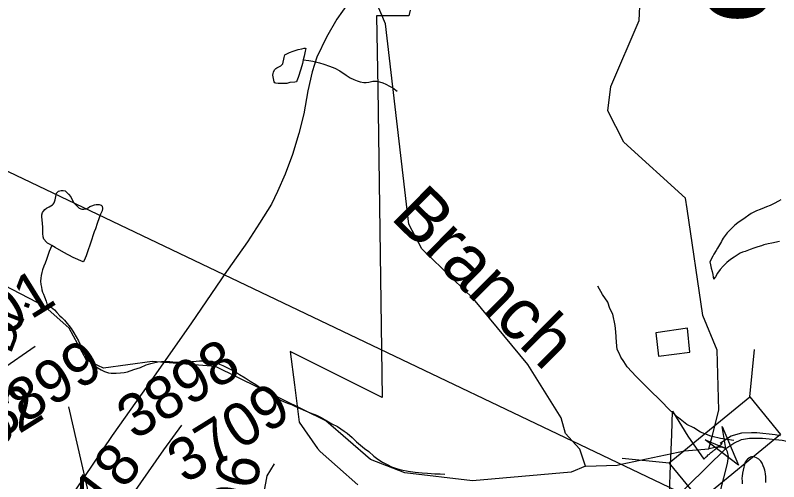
# Model space of a CAD drawing. Extents: x 2001466 to 31450019, y -30647475 to 847247.
# Drawn here: x 2052417 to 2056853, y 660911 to 663620 of the extents above; entities that cross this region are included whole.
import ezdxf

# ---------------------------------------------------------------- set-up
doc = ezdxf.new("R2010")
doc.units = 0
for name, color, linetype in [('Exist Boundary Political City Limit New', 7, 'Continuous'), ('Exist Hydrographic Creek Single Shore', 7, 'Continuous'), ('Exist Hydrographic Creek Single Shore Label', 7, 'Continuous'), ('Exist Hydrographic Misc Water Feature', 7, 'Continuous'), ('Exist Railroad Mainline', 7, 'Continuous'), ('Exist Road Non-System Type 51', 7, 'Continuous'), ('Exist Road Secondary Mileage Hundredths English Label', 7, 'Continuous'), ('Exist Road Secondary Structure Standard Bridge Attributed CELL', 7, 'Continuous'), ('Exist Road Secondary Structure Standard Bridge CELL', 7, 'Continuous'), ('Exist Road Secondary Structure Standard Bridge Number Label', 7, 'Continuous'), ('Exist Road Secondary Type 51 Attributed', 7, 'Continuous'), ('Exist Road Secondary Type 51 Label', 7, 'Continuous'), ('Exist Road Secondary Type 51 Number Label', 7, 'Continuous'), ('Exist Utilities Electrical Transmission Line', 7, 'Continuous'), ('Map Preparation Boundary City Limit Buffer Line', 7, 'Continuous')]:
    doc.layers.add(name, color=color, linetype=linetype)

msp = doc.modelspace()

# ---------------------------------------------------------------- linework, layer by layer
at = {"layer": 'Exist Boundary Political City Limit New'}
for points in [[(2054710.9, 663648.8), (2054703.1, 663616.1), (2054629.5, 663616.9), (2054516.2, 663616.1), (2054522.8, 663196.8), (2054533.4, 662508.5), (2054549.2, 661399.9), (2054014.1, 661666.8), (2054039.1, 661473.8), (2054065.9, 661257.9), (2054173.9, 661103.9), (2054189, 661085.8), (2054288.4, 660998), (2054407.9, 660893.1)], [(2056336.2, 661663.6), (2056323.6, 661801.9), (2056139.9, 661776.7), (2056155, 661640.9), (2056336.2, 661663.6)], [(2056218.8, 660840.1), (2056224.6, 661006.3), (2056231.1, 661185.9), (2056235.9, 661321), (2056324.8, 661175.1), (2056418.2, 661042.8), (2056421.9, 661046.2), (2056427, 661050.9), (2056431.8, 661055.3), (2056436.6, 661059.7), (2056444, 661066.3), (2056450, 661071.6), (2056453.1, 661074.2), (2056457.6, 661078.2), (2056462.5, 661082.4), (2056466, 661085.3), (2056471.8, 661090.1), (2056475.6, 661093.3), (2056481, 661097.8), (2056486.8, 661102.5), (2056490.6, 661105.6)], [(2056490.6, 661105.6), (2056497.4, 661110.9), (2056502.4, 661114.9), (2056507.1, 661118.6), (2056513.5, 661123.5), (2056518.8, 661127.4), (2056525.1, 661132.2), (2056512.4, 661135), (2056525.8, 661145.4), (2056577.6, 661176.9), (2056639.5, 661194.8), (2056695.5, 661197.7), (2056726.5, 661196), (2056833.4, 661185), (2056851.5, 661182.4), (2056862.8, 661180.4)]]:
    msp.add_lwpolyline(points, dxfattribs=at)
at = {"layer": 'Exist Hydrographic Creek Single Shore'}
for points in [[(2055653.1, 661148.2), (2055614.1, 661190.6), (2055588.1, 661283), (2055396.2, 661591.9), (2055079.1, 661972.5), (2054779.1, 662263.9), (2054703.1, 662406.6), (2054568.2, 663570.7), (2054426.3, 663905), (2054217.3, 664214.3), (2054025.2, 664411.9), (2054016.2, 664513.7), (2053949.3, 664721.8), (2053882.3, 664828.1), (2053415.3, 665169), (2053315.3, 665276), (2053273.2, 665427.7)], [(2055731.2, 661001.1), (2055647.1, 660966.8), (2055073.2, 660916.1), (2054681.1, 660963.4), (2054481.2, 661039.7), (2054222.2, 661264.7), (2053580.2, 661579.6), (2053213.2, 661610), (2052930.2, 661569.8), (2052830.1, 661617.8), (2052730.3, 661803.5), (2052588.2, 661927.8), (2052354.2, 662050.7)], [(2055731.2, 661001.1), (2055697.2, 661100.3), (2055653.1, 661148.2)], [(2056491.3, 660767.9), (2056556.3, 661017.5), (2056562.1, 661057.9), (2056556.3, 661085), (2056545.2, 661103.3), (2056528.4, 661112.1), (2056493.2, 661111.4), (2056447, 661101.5)], [(2055937.8, 661012.4), (2056305.1, 661091.2), (2056447, 661101.5)], [(2055731.2, 661001.1), (2055914.1, 661007.3), (2055937.8, 661012.4)]]:
    msp.add_lwpolyline(points, dxfattribs=at)
at = {"layer": 'Exist Hydrographic Misc Water Feature'}
msp.add_line((2056447, 661101.5), (2056465.9, 661174.5), dxfattribs=at)
for points in [[(2056320.3, 662495.8), (2056311.1, 662557.6), (2055952.3, 662883.1), (2055860.2, 663065.4), (2055877.2, 663206.2), (2056042.3, 663590), (2056083.3, 664458.6), (2056041.2, 664541.5), (2055841.3, 664716.2), (2055714.9, 664790.7)], [(2054089.1, 663360.7), (2054085.3, 663340.7), (2054075.4, 663306.7), (2054061.5, 663258.6), (2054053.5, 663238.7), (2054051.4, 663232.7), (2054041.4, 663230.7), (2054011.4, 663228.6), (2053995.4, 663224.5), (2053967.3, 663224.5), (2053945.4, 663224.5), (2053931.5, 663226.5), (2053925.5, 663228.4), (2053921.4, 663232.4), (2053919.4, 663242.4), (2053917.5, 663252.4), (2053915.5, 663262.4), (2053913.4, 663272.4), (2053915.5, 663282.4), (2053917.3, 663290.4), (2053923.3, 663302.4), (2053931.3, 663310.4), (2053937.4, 663314.4), (2053945.4, 663318.5), (2053951.4, 663322.5), (2053959.4, 663326.5), (2053965.3, 663332.5), (2053971.2, 663338.5), (2053973.3, 663348.5), (2053977.2, 663364.5), (2053979.2, 663374.6), (2053983.1, 663390.5), (2053999.1, 663398.5), (2054011.2, 663404.5), (2054031.1, 663410.6), (2054061.1, 663420.6), (2054081.2, 663424.6), (2054095.1, 663428.7), (2054101, 663428.7), (2054105.1, 663426.7), (2054101, 663410.7), (2054095.3, 663382.7), (2054089.1, 663360.7)], [(2054089.1, 663360.7), (2054123.2, 663356.8), (2054145.1, 663352.9), (2054185.1, 663342.9), (2054209.1, 663336.9), (2054243.1, 663325), (2054273.3, 663313), (2054303.2, 663297.1), (2054339.3, 663271.2), (2054363.3, 663257.2), (2054383.4, 663247.3), (2054403.3, 663239.4), (2054421.3, 663233.4), (2054441.4, 663229.4), (2054455.4, 663229.4), (2054471.4, 663231.5), (2054495.4, 663237.5), (2054517.3, 663237.5), (2054533.3, 663233.5), (2054553.4, 663227.6), (2054569.4, 663219.7), (2054591.5, 663207.7), (2054611.4, 663197.7), (2054635.4, 663179.8)], [(2052629.4, 662282.2), (2052615.4, 662290.1), (2052603.3, 662296.1), (2052597.4, 662302.1), (2052583.5, 662320.1), (2052579.4, 662334.1), (2052577.3, 662352.1), (2052577.3, 662374.1), (2052577.3, 662390), (2052575.3, 662410), (2052571.1, 662452.1), (2052571.1, 662460.1), (2052575.3, 662474.1), (2052581, 662482.1), (2052589, 662492.1), (2052599, 662500.1), (2052607, 662504.1), (2052613, 662508.1), (2052633.1, 662518.1), (2052637, 662522.1), (2052643.1, 662530.2), (2052648.9, 662548.2), (2052650.9, 662558.2), (2052653, 662568.2), (2052656.9, 662586.2), (2052663, 662592.2), (2052669, 662598.2), (2052682.9, 662602.2), (2052694.8, 662602.2), (2052706.9, 662600.2), (2052714.9, 662592.2), (2052727, 662580.3), (2052738.9, 662566.3), (2052748.9, 662544.4), (2052756.9, 662530.4), (2052777, 662510.5), (2052789.1, 662500.4), (2052803.1, 662494.4), (2052815.2, 662494.5), (2052829.1, 662496.5), (2052841, 662502.6), (2052851, 662508.6), (2052861.1, 662512.6), (2052876.9, 662518.6), (2052886.9, 662520.6), (2052897, 662520.6), (2052905, 662520.6), (2052916.9, 662516.7), (2052921, 662510.7), (2052923, 662498.7), (2052921, 662484.7), (2052913, 662464.7), (2052905.2, 662442.7), (2052893.3, 662410.7), (2052883.2, 662380.6), (2052875.2, 662362.6), (2052853.5, 662296.5), (2052837.5, 662246.6), (2052829.5, 662222.6), (2052817.6, 662196.6), (2052811.5, 662188.6), (2052753.6, 662212.4), (2052699.5, 662242.3), (2052649.5, 662272.2), (2052629.4, 662282.2)], [(2056866.2, 662548.1), (2056852.2, 662540), (2056826.2, 662526), (2056804.2, 662516), (2056782.3, 662507.9), (2056768.4, 662501.9), (2056744.4, 662491.9), (2056724.3, 662483.9), (2056692.3, 662467.8), (2056680.2, 662459.7), (2056658.5, 662443.7), (2056644.3, 662433.7), (2056628.3, 662423.7), (2056616.4, 662413.7), (2056598.4, 662401.6), (2056592.6, 662395.6), (2056584.4, 662387.6), (2056572.5, 662375.5), (2056554.5, 662355.5), (2056548.5, 662349.6), (2056530.7, 662325.5), (2056524.6, 662315.5), (2056520.7, 662305.5), (2056514.7, 662295.5), (2056496.9, 662267.5), (2056488.9, 662253.4), (2056476.8, 662233.4), (2056470.8, 662221.4), (2056453, 662187.4)], [(2056465.9, 661174.5), (2056505.1, 661326.6), (2056496.1, 661674.6), (2056412.2, 661876.4), (2056320.3, 662495.8)], [(2056858.6, 662306.1), (2056812.7, 662296), (2056792.6, 662292), (2056766.7, 662285.9), (2056752.6, 662281.9), (2056732.7, 662275.9), (2056708.7, 662267.8), (2056686.7, 662259.8), (2056658.9, 662247.7), (2056642.9, 662243.7), (2056628.7, 662237.7), (2056594.7, 662215.7), (2056578.7, 662205.6), (2056562.9, 662193.6), (2056550.8, 662183.5), (2056530.9, 662163.5), (2056512.9, 662143.5), (2056497.1, 662121.5), (2056485, 662101.5), (2056474.9, 662087.4)], [(2052629.4, 662282.2), (2052613.6, 662248.2), (2052597.6, 662202.1), (2052589.6, 662180.1), (2052583.7, 662162.1), (2052575.7, 662142.1), (2052571.8, 662126.1), (2052567.9, 662108.1), (2052565.8, 662094.1), (2052563.8, 662076.1), (2052566, 662056.1), (2052569.9, 662040.1), (2052572, 662026.1), (2052575.9, 662012.1), (2052580, 662000.1), (2052586.1, 661984.2), (2052596, 661960.2), (2052600.1, 661944.2), (2052606, 661940.2)], [(2056453, 662187.4), (2056456.9, 662171.4), (2056461, 662151.4), (2056466.9, 662131.4), (2056471, 662115.4), (2056473.1, 662099.4), (2056474.9, 662087.4)], [(2052606, 661940.2), (2052626.1, 661924.3), (2052644.1, 661910.2), (2052658.1, 661894.3), (2052676.1, 661874.4), (2052688.2, 661864.4), (2052702.4, 661848.4), (2052718.4, 661830.5), (2052728.2, 661818.5), (2052742.4, 661800.5), (2052756.5, 661776.5), (2052770.5, 661752.6), (2052784.4, 661728.6), (2052792.6, 661712.6), (2052800.6, 661692.6), (2052810.4, 661676.6), (2052820.5, 661658.6), (2052826.4, 661646.7), (2052840.6, 661626.7), (2052848.6, 661616.7), (2052860.7, 661602.8), (2052876.7, 661586.8), (2052892.7, 661574.8), (2052916.9, 661560.9), (2052934.7, 661550.9), (2052958.7, 661542.9), (2052974.7, 661540.9), (2053002.8, 661541), (2053028.8, 661543.1), (2053048.7, 661545.1), (2053068.8, 661549.1), (2053106.7, 661563.2), (2053144.7, 661575.3), (2053176.7, 661589.3), (2053204.8, 661597.4), (2053220.8, 661601.5), (2053244.5, 661607.5), (2053266.5, 661609.5), (2053286.6, 661609.5), (2053314.5, 661609.6), (2053332.5, 661607.6), (2053352.6, 661605.6), (2053374.5, 661605.7), (2053394.4, 661607.8), (2053412.5, 661607.8), (2053428.5, 661607.8), (2053444.5, 661609.8), (2053468.5, 661611.9), (2053486.5, 661613.9), (2053504.5, 661614), (2053522.6, 661614), (2053538.6, 661614), (2053560.5, 661612.1), (2053574.5, 661606.1), (2053594.6, 661598.1), (2053622.5, 661586.1), (2053662.4, 661566.3), (2053690.7, 661552.4), (2053720.7, 661534.4), (2053752.7, 661514.5), (2053782.6, 661494.5), (2053814.6, 661476.6), (2053842.7, 661456.6), (2053870.8, 661438.7), (2053896.8, 661422.7), (2053934.7, 661398.8), (2053958.9, 661384.8), (2053978.8, 661374.9), (2053998.9, 661366.9), (2054022.9, 661359), (2054044.9, 661347.1), (2054073, 661337.1), (2054102.9, 661323.2), (2054131, 661311.2), (2054167.1, 661297.3), (2054195, 661283.3), (2054226.9, 661265.3), (2054257.1, 661247.4), (2054289.1, 661231.5), (2054327.2, 661205.6), (2054345.1, 661193.6), (2054375.2, 661167.7), (2054399.2, 661143.7), (2054423.2, 661123.8), (2054445.3, 661103.8), (2054471.2, 661085.9), (2054499.5, 661059.9), (2054523.4, 661042), (2054551.3, 661024), (2054581.5, 661010.1), (2054603.4, 660998.1), (2054631.3, 660988.2), (2054659.6, 660980.3), (2054699.6, 660972.3), (2054741.4, 660966.4), (2054781.4, 660962.5), (2054811.5, 660960.6), (2054855.4, 660956.6), (2054885.6, 660956.7), (2054913.5, 660954.7)], [(2056779, 660906.2), (2056779, 660922.2), (2056779, 660940.2), (2056777.2, 660956.2), (2056774.9, 660968.2), (2056773.1, 660978.2), (2056769, 660990.2), (2056763, 661004.2), (2056757.1, 661018.1), (2056749.1, 661030.1), (2056736.8, 661042.1), (2056724.9, 661050.1), (2056714.8, 661054.1), (2056702.9, 661056), (2056695, 661056), (2056688.8, 661054), (2056682.9, 661050), (2056672.8, 661044), (2056668.9, 661040), (2056663, 661032), (2056659.1, 661024), (2056652.9, 661004), (2056651.1, 660996), (2056643.1, 660960)], [(2056643.1, 660960), (2056641, 660944), (2056639.2, 660932), (2056641, 660912), (2056641.2, 660898)]]:
    msp.add_lwpolyline(points, dxfattribs=at)
at = {"layer": 'Exist Railroad Mainline'}
for points in [[(2054351.5, 663689.8), (2054285.4, 663597.7), (2054225.5, 663493.7), (2054169.7, 663377.4), (2054141.7, 663291.4), (2054117.7, 663181.5), (2054093.8, 663047.4), (2054063.9, 662933.4), (2054028, 662811.3), (2053986, 662697.2), (2053940, 662597.1), (2053906.1, 662523.2), (2053836.3, 662413), (2053766.3, 662305), (2053676.3, 662178.9), (2053631.2, 662113), (2053611.4, 662084.1)], [(2053611.4, 662084.1), (2053440.7, 661834.6), (2053220.9, 661518.3), (2052979, 661180), (2052763.2, 660857.8), (2052703.2, 660769.8), (2052641.4, 660669.7), (2052613.4, 660613.6), (2052585.5, 660555.6), (2052559.4, 660495.5), (2052537.5, 660431.6), (2052521.6, 660367.5), (2052509.6, 660289.5), (2052497.7, 660215.4), (2052489.8, 660139.3), (2052483.8, 660043.5), (2052475.4, 659820.7)]]:
    msp.add_lwpolyline(points, dxfattribs=at)
at = {"layer": 'Exist Road Non-System Type 51'}
for points in [[(2056465.9, 661174.5), (2056458.7, 661176.2), (2056399.2, 661199.4), (2056359.7, 661224.2), (2056320, 661243), (2056270.8, 661282), (2056219.8, 661327), (2056166.9, 661382.1), (2056104.1, 661443.4), (2056025.7, 661523), (2055972.9, 661578), (2055953.5, 661608.4), (2055936, 661634.8), (2055926.5, 661657), (2055914.9, 661679.2), (2055909.8, 661721.3), (2055907, 661781.4), (2055903.7, 661817.4), (2055889.1, 661883.7), (2055871.7, 661916.1), (2055860.5, 661954.3), (2055829.4, 661998.9), (2055802.4, 662047.5)], [(2056593.2, 661150), (2056514.4, 661163), (2056465.9, 661174.5)]]:
    msp.add_lwpolyline(points, dxfattribs=at)
at = {"layer": 'Exist Road Secondary Structure Standard Bridge Attributed CELL'}
msp.add_lwpolyline([(2056525, 661231.7), (2056620.3, 661007.3), (2056425.5, 661154), (2056545.2, 661103.3)], close=True, dxfattribs=at)
at = {"layer": 'Exist Road Secondary Structure Standard Bridge CELL'}
for p, q in [((2056685.7, 661403.3), (2056713, 661678)), ((2055942.7, 661048.6), (2056217.3, 661021.3))]:
    msp.add_line(p, q, dxfattribs=at)
msp.add_lwpolyline([(2056217.3, 661021.3), (2056684.9, 661404.3), (2056863.8, 661185.9), (2056396.2, 660802.9)], close=True, dxfattribs=at)
at = {"layer": 'Exist Road Secondary Type 51 Attributed'}
for points in [[(2056545.2, 661103.3), (2056592.1, 661135.6), (2056637.5, 661156.1), (2056683, 661164.2), (2056759.2, 661164.2), (2056872.5, 661151.7), (2057016.6, 661122.1), (2057093.7, 661124.2), (2057196.1, 661149.6), (2057291.1, 661187.6), (2057387.1, 661234.1), (2057431.5, 661274.2), (2057483.2, 661345), (2057582.9, 661507.7), (2057662.1, 661607), (2057743.4, 661686.2), (2057820.4, 661741.1), (2058074.3, 661826.7), (2058421.6, 661932.3), (2058539.3, 661954.5), (2058631.1, 661966.1), (2058793.7, 661959.8), (2058994.2, 661931.3), (2059166.2, 661899.6)], [(2051984.4, 660771.8), (2051958.1, 660825.6), (2051897.2, 660944.4), (2051864.7, 661020.7), (2051853.4, 661061.7), (2051852, 661091.4), (2051855.8, 661124.6), (2051860.8, 661151), (2051880.3, 661204.5), (2051898.5, 661236.4), (2051919.9, 661260.2), (2051956.3, 661291.6), (2052015.5, 661335.3), (2052121.6, 661410.1), (2052177.7, 661451.7), (2052336.9, 661562), (2052531.8, 661698.3)], [(2053064.6, 660418.6), (2053013.4, 660489.4), (2052993.4, 660540.1), (2052990.2, 660636.2), (2053003.9, 660694.3), (2053057.8, 660777.8), (2053281, 661095.7), (2053384.5, 661239.4)], [(2055439.6, 660176.7), (2055645.5, 660288.7), (2055828.6, 660403.8), (2055916.2, 660469.3), (2056014.4, 660562.3), (2056323.2, 660885.7), (2056545.2, 661103.3)], [(2053855.3, 660705.9), (2053862.6, 660850.7), (2053880.1, 660944.7), (2053922.3, 661015.4)]]:
    msp.add_lwpolyline(points, dxfattribs=at)
at = {"layer": 'Exist Road Secondary Type 51 Number Label'}
msp.add_line((2052928.2, 660481.4), (2052728.2, 661346.5), dxfattribs=at)
at = {"layer": 'Exist Utilities Electrical Transmission Line'}
msp.add_lwpolyline([(2063583.7, 657590.1), (2059873.3, 658420.5), (2058009.5, 660180.5), (2056432.8, 660774), (2050997.3, 663369.7), (2049560.3, 664054.6)], dxfattribs=at)
at = {"layer": 'Map Preparation Boundary City Limit Buffer Line'}
for points in [[(2054710.9, 663648.8), (2054703.1, 663616.1), (2054629.5, 663616.9), (2054516.2, 663616.1), (2054522.8, 663196.8), (2054533.4, 662508.5), (2054549.2, 661399.9), (2054014.1, 661666.8), (2054039.1, 661473.8), (2054065.9, 661257.9), (2054173.9, 661103.9), (2054189, 661085.8), (2054288.4, 660998), (2054407.9, 660893.1)], [(2056336.2, 661663.6), (2056323.6, 661801.9), (2056139.9, 661776.7), (2056155, 661640.9), (2056336.2, 661663.6)], [(2056218.8, 660840.1), (2056224.6, 661006.3), (2056231.1, 661185.9), (2056235.9, 661321), (2056324.8, 661175.1), (2056418.2, 661042.8), (2056421.9, 661046.2), (2056427, 661050.9), (2056431.8, 661055.3), (2056436.6, 661059.7), (2056444, 661066.3), (2056450, 661071.6), (2056453.1, 661074.2), (2056457.6, 661078.2), (2056462.5, 661082.4), (2056466, 661085.3), (2056471.8, 661090.1), (2056475.6, 661093.3), (2056481, 661097.8), (2056486.8, 661102.5), (2056490.6, 661105.6)], [(2056490.6, 661105.6), (2056497.4, 661110.9), (2056502.4, 661114.9), (2056507.1, 661118.6), (2056513.5, 661123.5), (2056518.8, 661127.4), (2056525.1, 661132.2), (2056512.4, 661135), (2056525.8, 661145.4), (2056577.6, 661176.9), (2056639.5, 661194.8), (2056695.5, 661197.7), (2056726.5, 661196), (2056833.4, 661185), (2056851.5, 661182.4), (2056862.8, 661180.4)]]:
    msp.add_lwpolyline(points, dxfattribs=at)

# ---------------------------------------------------------------- texts
at = {"layer": 'Exist Hydrographic Creek Single Shore Label'}
msp.add_text('Branch', height=300, rotation=315.207, dxfattribs=at).set_placement((2054591.7, 662442.7))
at = {"layer": 'Exist Road Secondary Mileage Hundredths English Label'}
for s, rotation, p in [('.18', 52.5934, (2052882.3, 660640.1)), ('.06', 77.909, (2053754.1, 660586))]:
    msp.add_text(s, height=250, rotation=rotation, dxfattribs=at).set_placement(p)
at = {"layer": 'Exist Road Secondary Structure Standard Bridge Number Label'}
msp.add_text('338', height=656.17, dxfattribs=at).set_placement((2056369.6, 663608.3))
at = {"layer": 'Exist Road Secondary Type 51 Label'}
msp.add_text('Troy Stone Dr.', height=190, rotation=68.9527, dxfattribs=at).set_placement((2051917.8, 660421.8))
at = {"layer": 'Exist Road Secondary Type 51 Number Label'}
for s, p in [('4801', (2052034, 661554.6)), ('3899', (2052312, 661146.2)), ('3898', (2053110.6, 661149.3)), ('4802', (2051965.1, 660891.3)), ('3709', (2053403.9, 660894.7))]:
    msp.add_text(s, height=250, rotation=31.918, dxfattribs=at).set_placement(p)

doc.saveas('drawing.dxf')
